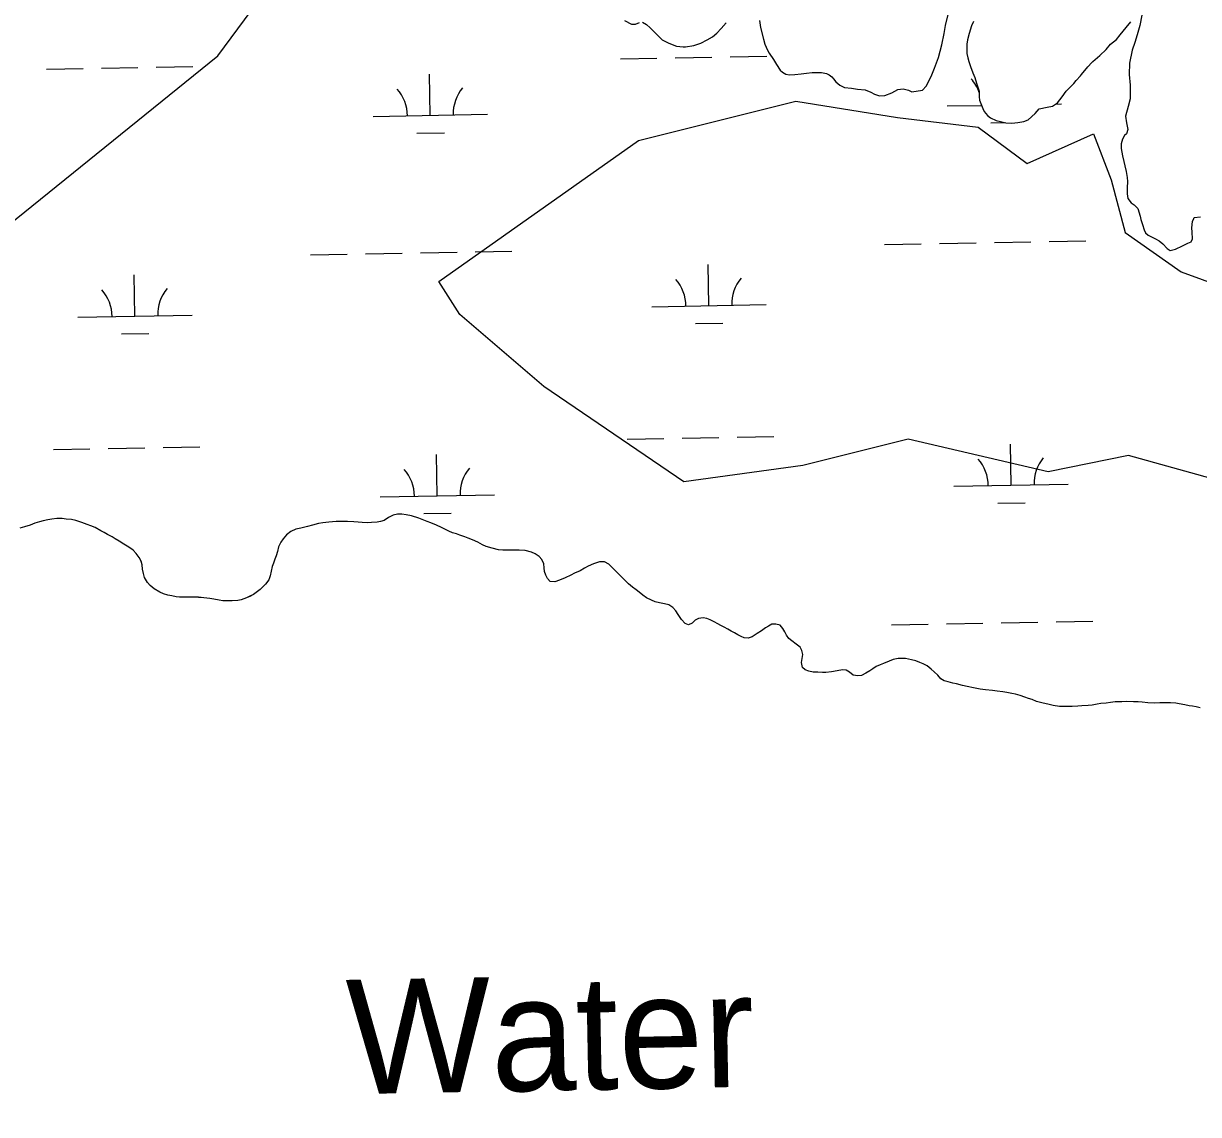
# Model space of a CAD drawing. Extents: x 3925854 to 3964121, y 224593 to 250589.
# Drawn here: x 3949789 to 3950817, y 238370 to 239324 of the extents above; entities that cross this region are included whole.
import ezdxf

# ---------------------------------------------------------------- set-up
doc = ezdxf.new("R2010")
doc.units = 0
for name, color, linetype in [('V-RIVR-IDEN', 7, 'Continuous'), ('V-SITE-VEGE', 7, 'Continuous'), ('V-TOPO-SHOR', 7, 'Continuous'), ('V-UTIL-LINE', 7, 'Continuous'), ('V-WETL-SWMP', 7, 'Continuous')]:
    doc.layers.add(name, color=color, linetype=linetype)

msp = doc.modelspace()

# ---------------------------------------------------------------- linework, layer by layer
at = {"layer": 'V-SITE-VEGE'}
msp.add_lwpolyline([(3950838.329, 238923.422), (3950755.682, 238946.387), (3950685.284, 238932.032), (3950562.846, 238960.739), (3950471.018, 238937.775), (3950366.947, 238923.422), (3950244.509, 239006.672), (3950171.048, 239069.828), (3950152.683, 239098.535), (3950327.154, 239221.976), (3950464.897, 239256.423), (3950553.663, 239242.071), (3950624.063, 239233.459), (3950666.918, 239201.881), (3950725.075, 239227.716), (3950740.379, 239187.526), (3950752.622, 239141.596), (3950801.598, 239107.144), (3950856.695, 239087.051)], dxfattribs=at)
at = {"layer": 'V-TOPO-SHOR'}
for points in [[(3950396.508, 238799.293), (3950393.417, 238800.839), (3950390.003, 238802.709), (3950386.833, 238803.932), (3950383.663, 238804.419), (3950379.597, 238804.016), (3950376.751, 238802.31), (3950374.23, 238799.953), (3950370.896, 238798.326), (3950368.051, 238799.547), (3950364.719, 238803.127), (3950361.794, 238807.518), (3950359.763, 238810.526), (3950357.325, 238813.455), (3950353.83, 238815.732), (3950350.01, 238816.791), (3950345.701, 238817.688), (3950341.798, 238818.421), (3950338.465, 238819.806), (3950334.32, 238822.083), (3950330.986, 238824.361), (3950327.736, 238826.882), (3950325.217, 238828.836), (3950321.965, 238831.357), (3950318.471, 238834.203), (3950316.275, 238836.399), (3950313.433, 238839.246), (3950310.262, 238842.418), (3950307.58, 238845.021), (3950304.491, 238848.273), (3950301.323, 238851.527), (3950297.34, 238853.399), (3950293.192, 238853.401), (3950287.908, 238851.695), (3950283.192, 238849.748), (3950280.02, 238847.96), (3950276.116, 238845.684), (3950271.238, 238843.491), (3950267.904, 238841.703), (3950263.187, 238839.43), (3950258.063, 238837.398), (3950253.998, 238836.1), (3950250.014, 238836.264), (3950247.495, 238838.867), (3950246.197, 238841.793), (3950244.976, 238844.966), (3950244.573, 238848.218), (3950244.411, 238851.632), (3950242.705, 238855.374), (3950240.348, 238858.056), (3950236.772, 238860.58), (3950233.522, 238862.044), (3950228.238, 238863.264), (3950222.708, 238863.674), (3950218.725, 238863.594), (3950213.765, 238863.514), (3950208.561, 238863.68), (3950204.659, 238864.008), (3950199.294, 238865.31), (3950194.01, 238866.775), (3950190.678, 238868.239), (3950186.612, 238870.518), (3950182.06, 238872.716), (3950178.24, 238874.098), (3950175.232, 238875.239), (3950170.925, 238876.703), (3950167.916, 238877.924), (3950164.582, 238878.739), (3950161.332, 238880.203), (3950157.836, 238882.155), (3950155.071, 238883.622), (3950150.439, 238885.573), (3950145.642, 238887.445), (3950142.392, 238888.668), (3950137.919, 238890.458), (3950135.074, 238891.517), (3950128.654, 238893.632), (3950124.019, 238894.691), (3950120.28, 238895.181), (3950116.376, 238895.262), (3950112.637, 238894.208), (3950108.651, 238892.34), (3950104.912, 238889.577), (3950101.739, 238888.602), (3950098.569, 238888.117), (3950093.609, 238887.793), (3950090.113, 238887.632), (3950085.478, 238887.795), (3950081.982, 238888.123), (3950078.163, 238888.369), (3950072.797, 238888.776), (3950067.105, 238888.617), (3950062.715, 238888.781), (3950056.292, 238888.133), (3950051.088, 238887.648), (3950047.428, 238886.837), (3950042.062, 238885.457), (3950037.915, 238884.238), (3950031.98, 238882.94), (3950027.589, 238882.047), (3950023.116, 238880.097)], [(3950023.116, 238880.097), (3950019.457, 238876.929), (3950016.446, 238873.515), (3950014.333, 238870.67), (3950012.461, 238866.687), (3950011.646, 238862.542), (3950010.261, 238858.802), (3950009.284, 238855.793), (3950008.066, 238852.379), (3950007.007, 238849.453), (3950006.11, 238845.308), (3950005.215, 238841.081), (3950003.83, 238837.667), (3950001.145, 238834.009), (3949998.788, 238831.57), (3949996.511, 238829.294), (3949993.013, 238826.532), (3949990.412, 238824.826), (3949987.483, 238823.281), (3949984.313, 238821.983), (3949979.838, 238820.277), (3949976.832, 238819.71), (3949971.871, 238819.222), (3949968.132, 238819.306), (3949963.823, 238819.47), (3949960.489, 238819.878), (3949955.856, 238820.693), (3949952.278, 238821.346), (3949947.156, 238822.079), (3949942.442, 238822.407), (3949939.269, 238822.407), (3949935.124, 238822.409), (3949931.059, 238822.411), (3949925.937, 238822.495), (3949922.846, 238822.739), (3949919.027, 238823.636), (3949915.531, 238824.369), (3949911.873, 238825.589), (3949908.621, 238826.892), (3949903.745, 238829.821), (3949900.087, 238832.829), (3949897.812, 238835.35), (3949895.374, 238839.661), (3949894.4, 238843.239), (3949893.589, 238847.061), (3949893.101, 238850.962), (3949892.372, 238853.891), (3949890.666, 238857.225), (3949888.065, 238860.803), (3949885.382, 238863.568), (3949881.401, 238866.334), (3949877.256, 238869.019), (3949873.029, 238871.54), (3949869.535, 238873.656), (3949866.934, 238875.202), (3949862.869, 238877.48), (3949860.024, 238879.026), (3949857.015, 238880.654), (3949851.975, 238883.339), (3949848.4, 238884.803), (3949845.067, 238886.024), (3949840.353, 238887.734), (3949835.067, 238889.606), (3949831.327, 238890.339), (3949826.695, 238890.829), (3949823.117, 238891.318), (3949818.644, 238891.32), (3949814.091, 238890.753), (3949810.759, 238890.185), (3949806.612, 238889.211), (3949803.36, 238888.561), (3949799.374, 238887.345), (3949795.147, 238885.639), (3949790.431, 238884.015), (3949786.202, 238882.796)], [(3950749.739, 238731.099), (3950744.047, 238730.937), (3950739.9, 238730.37), (3950736.242, 238729.964), (3950731.446, 238729.479), (3950728.274, 238728.993), (3950723.965, 238728.18), (3950720.307, 238727.859), (3950714.857, 238727.615), (3950711.361, 238727.212), (3950706.403, 238726.888), (3950703.069, 238727.052), (3950699.737, 238726.89), (3950695.264, 238726.974), (3950689.736, 238727.951), (3950685.102, 238728.93), (3950681.118, 238729.743), (3950675.265, 238731.371), (3950671.282, 238732.917), (3950668.112, 238733.976), (3950664.941, 238735.117), (3950660.958, 238736.42), (3950656.813, 238737.64), (3950653.722, 238738.373), (3950649.172, 238739.268), (3950645.756, 238739.84), (3950640.715, 238740.329), (3950636.732, 238740.819), (3950630.553, 238741.554), (3950625.919, 238742.043), (3950620.229, 238743.182), (3950614.702, 238744.487), (3950610.555, 238745.302), (3950605.271, 238746.686), (3950602.018, 238747.419), (3950598.035, 238748.64), (3950594.377, 238749.453), (3950591.451, 238751.081), (3950588.85, 238754.254), (3950585.843, 238757.182), (3950583.242, 238759.703), (3950579.667, 238762.468), (3950576.009, 238764.34), (3950573.164, 238765.481), (3950569.586, 238766.863), (3950566.011, 238767.84), (3950560.727, 238768.819), (3950557.472, 238768.901), (3950554.22, 238768.903), (3950549.749, 238768.01), (3950546.253, 238766.548), (3950541.293, 238764.598), (3950538.365, 238763.461), (3950534.869, 238761.837), (3950532.022, 238759.888), (3950529.501, 238758.1), (3950525.923, 238755.986), (3950522.181, 238754.118), (3950518.929, 238753.633), (3950514.866, 238754.364), (3950511.696, 238756.887), (3950508.769, 238758.595), (3950505.517, 238759.085), (3950500.8, 238758.192), (3950495.842, 238757.217), (3950491.125, 238756.814), (3950488.037, 238756.734), (3950484.052, 238756.818), (3950480.068, 238756.9), (3950476.085, 238757.797), (3950472.833, 238759.017), (3950470.557, 238761.131), (3950469.746, 238765.36), (3950470.236, 238768.856), (3950470.887, 238772.352), (3950470.076, 238776.009), (3950468.532, 238778.774), (3950465.12, 238781.541), (3950461.137, 238784.47), (3950458.779, 238786.34), (3950456.586, 238789.186), (3950455.124, 238792.195), (3950453.497, 238795.041), (3950450.978, 238798.05), (3950447.239, 238799.029), (3950443.825, 238798.867), (3950440.896, 238797.161), (3950438.213, 238795.617), (3950434.879, 238793.18), (3950430.976, 238790.743), (3950426.665, 238787.816), (3950423.089, 238786.761), (3950419.593, 238786.925), (3950416.828, 238788.146), (3950414.063, 238789.61), (3950411.057, 238791.318), (3950408.212, 238792.864), (3950405.286, 238794.573), (3950402.033, 238796.201), (3950399.271, 238797.747), (3950396.508, 238799.293)], [(3950818.275, 238725.704), (3950814.779, 238726.517), (3950811.691, 238727.089), (3950808.6, 238727.658), (3950804.942, 238728.473), (3950799.902, 238729.37), (3950796.894, 238729.778), (3950792.341, 238730.106), (3950787.463, 238730.026), (3950783.154, 238730.028), (3950778.357, 238729.784), (3950772.502, 238730.194), (3950767.626, 238730.603), (3950764.212, 238730.929), (3950759.903, 238731.095), (3950753.966, 238731.177), (3950749.739, 238731.099)]]:
    msp.add_lwpolyline(points, dxfattribs=at)
at = {"layer": 'V-UTIL-LINE'}
msp.add_lwpolyline([(3947189.215, 237056.732), (3949959.323, 239295.941), (3952383.619, 242569.796)], dxfattribs=at)
at = {"layer": 'V-WETL-SWMP'}
for p, q in [((3950407.349, 239295.107), (3950439.343, 239295.688)), ((3949809.539, 239284.237), (3949841.534, 239284.818)), ((3949857.531, 239285.109), (3949889.526, 239285.691)), ((3949905.524, 239285.982), (3949937.518, 239286.564)), ((3950311.364, 239293.361), (3950343.359, 239293.943)), ((3950359.357, 239294.234), (3950391.351, 239294.816)), ((3950145.172, 239243.902), (3950144.518, 239279.896)), ((3950692.028, 239253.845), (3950696.989, 239253.935)), ((3950095.18, 239242.993), (3950195.164, 239244.811)), ((3950597.005, 239252.117), (3950627.091, 239252.664)), ((3950635.28, 239237.38), (3950647.675, 239237.605)), ((3950133.455, 239228.255), (3950157.451, 239228.691)), ((3950542.354, 239131.033), (3950574.348, 239131.615)), ((3950590.346, 239131.905), (3950622.341, 239132.487)), ((3950638.338, 239132.778), (3950670.333, 239133.36)), ((3950686.33, 239133.651), (3950718.325, 239134.233)), ((3950040.529, 239121.908), (3950072.523, 239122.49)), ((3950088.521, 239122.781), (3950120.515, 239123.363)), ((3950136.513, 239123.653), (3950168.508, 239124.235)), ((3950184.505, 239124.526), (3950216.5, 239125.108)), ((3950388.71, 239077.489), (3950388.055, 239113.483)), ((3949886.885, 239068.364), (3949886.23, 239104.358)), ((3949836.893, 239067.455), (3949936.876, 239069.273)), ((3950338.718, 239076.58), (3950438.702, 239078.398)), ((3950376.992, 239061.842), (3950400.988, 239062.278)), ((3949875.167, 239052.717), (3949899.163, 239053.154)), ((3950317.412, 238960.741), (3950349.407, 238961.323)), ((3950365.405, 238961.614), (3950397.399, 238962.196)), ((3950413.397, 238962.487), (3950445.391, 238963.068)), ((3950653.045, 238920.406), (3950652.391, 238956.4)), ((3949815.587, 238951.617), (3949847.582, 238952.198)), ((3949863.58, 238952.489), (3949895.574, 238953.071)), ((3949911.572, 238953.362), (3949943.566, 238953.944)), ((3950151.22, 238911.282), (3950150.566, 238947.276)), ((3950603.054, 238919.497), (3950703.037, 238921.315)), ((3950101.228, 238910.373), (3950201.212, 238912.191)), ((3950641.328, 238904.76), (3950665.324, 238905.196)), ((3950139.503, 238895.635), (3950163.499, 238896.071)), ((3950548.402, 238798.413), (3950580.397, 238798.995)), ((3950596.394, 238799.285), (3950628.389, 238799.867)), ((3950644.386, 238800.158), (3950676.381, 238800.74)), ((3950692.378, 238801.031), (3950724.373, 238801.613))]:
    msp.add_line(p, q, dxfattribs=at)
for points in [[(3950314.818, 239326.73), (3950321.036, 239323.679), (3950324.573, 239323.555), (3950328.11, 239325.139)], [(3950432.862, 239326.804), (3950433.957, 239320.828), (3950436.514, 239310.584), (3950437.731, 239306.193), (3950439.924, 239301.07), (3950441.509, 239298.265), (3950445.165, 239292.897), (3950447.846, 239288.384), (3950451.015, 239283.505), (3950453.087, 239281.553), (3950456.013, 239279.845), (3950459.305, 239279.233), (3950463.94, 239279.719), (3950469.428, 239280.327), (3950474.062, 239280.691), (3950479.062, 239281.42), (3950483.086, 239281.419), (3950487.111, 239281.417), (3950491.622, 239280.44), (3950493.939, 239279.463), (3950496.255, 239277.511), (3950497.596, 239275.803), (3950499.79, 239273.363), (3950503.203, 239270.313), (3950507.227, 239268.238), (3950513.446, 239267.626), (3950518.567, 239266.892), (3950525.274, 239266.158), (3950530.273, 239264.205), (3950533.687, 239262.374), (3950537.955, 239261.031), (3950542.589, 239261.151), (3950548.809, 239263.587), (3950554.054, 239266.39), (3950558.567, 239267.242), (3950563.2, 239265.898), (3950566.248, 239264.556), (3950575.395, 239266.015), (3950578.811, 239269.307), (3950583.205, 239277.841), (3950586.012, 239285.279), (3950589.553, 239294.546), (3950592.362, 239305.52), (3950594.439, 239315.519), (3950595.662, 239322.591), (3950597.861, 239332.224)], [(3950620.053, 239326.118), (3950618.344, 239322.094), (3950616.39, 239315.51), (3950614.802, 239309.901), (3950614.191, 239306.243), (3950614.189, 239302.096), (3950614.432, 239298.072), (3950615.284, 239294.169), (3950616.014, 239290.876), (3950617.598, 239286.607), (3950619.547, 239280.997), (3950621.252, 239276.972), (3950622.835, 239271.971), (3950624.175, 239267.703)], [(3950624.175, 239267.703), (3950625.028, 239265.141), (3950625.149, 239263.068), (3950625.026, 239260.02), (3950625.39, 239257.337), (3950626.974, 239252.946), (3950628.192, 239250.019), (3950629.532, 239247.213), (3950632.458, 239243.919), (3950635.018, 239241.845), (3950639.895, 239239.282), (3950643.675, 239238.427), (3950648.431, 239237.45), (3950653.674, 239236.96), (3950658.918, 239237.567), (3950664.04, 239238.541), (3950667.821, 239239.881), (3950674.165, 239245.488), (3950677.459, 239249.511), (3950684.655, 239251.215), (3950689.289, 239251.945), (3950693.681, 239254.992), (3950697.585, 239260.234), (3950701.124, 239265.11), (3950705.271, 239269.011), (3950707.956, 239271.815), (3950709.908, 239274.375), (3950713.69, 239278.52), (3950714.422, 239279.739), (3950720.034, 239286.322), (3950723.45, 239290.101), (3950724.426, 239290.954), (3950730.526, 239296.317), (3950736.138, 239301.559), (3950740.042, 239306.191), (3950745.044, 239310.213), (3950748.338, 239314.358), (3950753.584, 239320.819), (3950757.733, 239325.818)], [(3950767.247, 239331.423), (3950765.658, 239322.4), (3950763.338, 239314.23), (3950761.14, 239307.524), (3950758.942, 239300.818), (3950756.62, 239289.477), (3950756.128, 239279.6), (3950757.222, 239270.331), (3950756.973, 239258.38), (3950755.385, 239251.552), (3950752.943, 239243.138), (3950753.794, 239237.284), (3950755.133, 239231.43), (3950753.79, 239227.894), (3950752.204, 239226.188), (3950750.374, 239223.018), (3950749.275, 239219.116), (3950749.273, 239214.848), (3950750.49, 239208.384), (3950753.655, 239194.724), (3950754.628, 239189.602), (3950754.749, 239185.944), (3950754.381, 239180.578), (3950754.378, 239175.212), (3950755.108, 239171.066), (3950758.034, 239167.528), (3950760.472, 239165.698), (3950763.885, 239162.404), (3950765.956, 239155.818), (3950766.564, 239152.891), (3950768.026, 239148.378), (3950769.365, 239143.744), (3950770.584, 239141.182), (3950772.778, 239139.23), (3950779.118, 239136.057), (3950782.41, 239134.226), (3950785.701, 239131.42), (3950789.48, 239127.516), (3950792.162, 239125.686), (3950796.675, 239126.781), (3950802.895, 239129.95), (3950807.652, 239132.265), (3950810.458, 239133.239), (3950811.678, 239135.921), (3950811.193, 239141.775), (3950810.95, 239145.678), (3950811.684, 239151.165), (3950812.661, 239153.848), (3950813.149, 239154.457), (3950818.637, 239155.308)], [(3950330.671, 239325.504), (3950334.084, 239323.429), (3950337.498, 239320.379), (3950341.398, 239316.475), (3950345.177, 239312.572), (3950347.981, 239310.009), (3950353.833, 239307.08), (3950360.417, 239304.517), (3950366.149, 239303.905), (3950368.222, 239303.904), (3950375.539, 239304.998), (3950381.759, 239307.191), (3950387.126, 239309.871), (3950392.005, 239312.552), (3950395.787, 239315.721)], [(3950395.787, 239315.721), (3950399.569, 239319.744), (3950403.717, 239324.742)], [(3950244.572, 238848.218), (3950244.411, 238851.632), (3950242.705, 238855.373), (3950240.348, 238858.057), (3950236.772, 238860.579), (3950233.521, 238862.044), (3950228.237, 238863.265), (3950222.708, 238863.674), (3950218.724, 238863.594), (3950213.765, 238863.515), (3950208.561, 238863.68), (3950204.659, 238864.007), (3950199.294, 238865.31), (3950194.01, 238866.775), (3950190.677, 238868.24), (3950186.613, 238870.518), (3950182.06, 238872.715), (3950178.24, 238874.099), (3950175.232, 238875.239), (3950170.924, 238876.704), (3950167.916, 238877.925), (3950164.583, 238878.739), (3950161.331, 238880.204), (3950157.836, 238882.156), (3950155.072, 238883.621), (3950150.439, 238885.574), (3950145.643, 238887.446), (3950142.391, 238888.667), (3950137.92, 238890.457), (3950135.075, 238891.516), (3950128.653, 238893.632), (3950124.019, 238894.691), (3950120.28, 238895.18), (3950116.377, 238895.263), (3950112.637, 238894.208), (3950108.652, 238892.339), (3950104.911, 238889.577), (3950101.74, 238888.602), (3950098.569, 238888.116), (3950093.609, 238887.793), (3950090.113, 238887.631), (3950085.479, 238887.796), (3950081.983, 238888.123), (3950078.162, 238888.368), (3950072.796, 238888.777), (3950067.105, 238888.616), (3950062.715, 238888.781), (3950056.292, 238888.133), (3950051.088, 238887.647), (3950047.429, 238886.836), (3950042.063, 238885.456), (3950037.916, 238884.238), (3950031.98, 238882.94), (3950027.589, 238882.047), (3950023.117, 238880.098), (3950019.457, 238876.928), (3950016.447, 238873.515), (3950014.332, 238870.67), (3950012.461, 238866.687), (3950011.646, 238862.541), (3950010.262, 238858.802), (3950009.285, 238855.794), (3950008.065, 238852.38), (3950007.006, 238849.453), (3950006.11, 238845.307), (3950005.214, 238841.08), (3950003.831, 238837.666), (3950001.146, 238834.008), (3949998.788, 238831.57), (3949996.51, 238829.294), (3949993.013, 238826.532), (3949990.411, 238824.825), (3949987.483, 238823.282), (3949984.312, 238821.982), (3949979.839, 238820.277), (3949976.831, 238819.709), (3949971.871, 238819.223), (3949968.131, 238819.306), (3949963.822, 238819.47), (3949960.489, 238819.878), (3949955.855, 238820.693), (3949952.278, 238821.345), (3949947.156, 238822.079), (3949942.441, 238822.406), (3949939.27, 238822.407), (3949935.124, 238822.409), (3949931.059, 238822.411), (3949925.937, 238822.494), (3949922.847, 238822.739), (3949919.026, 238823.635), (3949915.531, 238824.368), (3949911.873, 238825.589), (3949908.621, 238826.891), (3949903.744, 238829.82), (3949900.087, 238832.83), (3949897.811, 238835.351), (3949895.374, 238839.661), (3949894.4, 238843.239), (3949893.588, 238847.061), (3949893.102, 238850.963), (3949892.372, 238853.89)], [(3949892.372, 238853.89), (3949890.666, 238857.225), (3949888.065, 238860.803), (3949885.383, 238863.568), (3949881.401, 238866.334), (3949877.255, 238869.019), (3949873.029, 238871.541), (3949869.534, 238873.656), (3949866.933, 238875.202), (3949862.868, 238877.48), (3949860.023, 238879.026), (3949857.016, 238880.654), (3949851.976, 238883.339), (3949848.399, 238884.803), (3949845.067, 238886.024), (3949840.352, 238887.734), (3949835.068, 238889.606), (3949831.328, 238890.339), (3949826.694, 238890.829), (3949823.117, 238891.318), (3949818.645, 238891.32), (3949814.092, 238890.753), (3949810.759, 238890.185), (3949806.612, 238889.211), (3949803.359, 238888.562), (3949799.375, 238887.344), (3949795.147, 238885.638), (3949790.43, 238884.014), (3949786.202, 238882.796)], [(3950560.726, 238768.818), (3950557.473, 238768.901), (3950554.221, 238768.902), (3950549.749, 238768.01), (3950546.253, 238766.548), (3950541.293, 238764.598), (3950538.365, 238763.461), (3950534.868, 238761.837), (3950532.022, 238759.887), (3950529.501, 238758.099), (3950525.923, 238755.987), (3950522.182, 238754.118), (3950518.93, 238753.632), (3950514.865, 238754.365), (3950511.695, 238756.887), (3950508.769, 238758.595), (3950505.517, 238759.084), (3950500.801, 238758.192), (3950495.841, 238757.218), (3950491.126, 238756.814), (3950488.036, 238756.734), (3950484.052, 238756.817), (3950480.068, 238756.9), (3950476.085, 238757.796), (3950472.833, 238759.017), (3950470.558, 238761.131), (3950469.747, 238765.359), (3950470.236, 238768.855), (3950470.888, 238772.351), (3950470.076, 238776.01), (3950468.532, 238778.775), (3950465.119, 238781.541), (3950461.136, 238784.469), (3950458.779, 238786.34), (3950456.585, 238789.186), (3950455.123, 238792.195), (3950453.498, 238795.042), (3950450.979, 238798.051), (3950447.239, 238799.028), (3950443.825, 238798.867), (3950440.897, 238797.161), (3950438.213, 238795.617), (3950434.879, 238793.179), (3950430.976, 238790.742), (3950426.665, 238787.817), (3950423.088, 238786.761), (3950419.592, 238786.925), (3950416.828, 238788.146), (3950414.064, 238789.61), (3950411.057, 238791.319), (3950408.212, 238792.865), (3950405.285, 238794.573), (3950402.034, 238796.201), (3950399.27, 238797.747), (3950396.507, 238799.293), (3950393.418, 238800.839), (3950390.004, 238802.71), (3950386.834, 238803.931), (3950383.663, 238804.42), (3950379.598, 238804.015), (3950376.751, 238802.309), (3950374.23, 238799.952), (3950370.896, 238798.327), (3950368.051, 238799.548), (3950364.719, 238803.127), (3950361.794, 238807.518), (3950359.763, 238810.527), (3950357.325, 238813.455), (3950353.83, 238815.733), (3950350.009, 238816.792), (3950345.7, 238817.688), (3950341.798, 238818.421), (3950338.465, 238819.805), (3950334.32, 238822.083), (3950330.987, 238824.361), (3950327.736, 238826.882), (3950325.216, 238828.835), (3950321.965, 238831.356), (3950318.471, 238834.203), (3950316.276, 238836.399), (3950313.432, 238839.246), (3950310.262, 238842.418), (3950307.58, 238845.021), (3950304.492, 238848.274), (3950301.323, 238851.528), (3950297.34, 238853.399), (3950293.193, 238853.401), (3950287.908, 238851.696), (3950283.192, 238849.747), (3950280.02, 238847.959), (3950276.117, 238845.684), (3950271.238, 238843.491), (3950267.903, 238841.704), (3950263.187, 238839.429), (3950258.064, 238837.399), (3950253.998, 238836.1), (3950250.015, 238836.264), (3950247.495, 238838.867), (3950246.196, 238841.794), (3950244.977, 238844.965), (3950244.572, 238848.218)], [(3950818.275, 238725.704), (3950814.779, 238726.518), (3950811.69, 238727.088), (3950808.6, 238727.659), (3950804.942, 238728.473), (3950799.902, 238729.37), (3950796.894, 238729.778), (3950792.341, 238730.105), (3950787.463, 238730.025), (3950783.154, 238730.027), (3950778.357, 238729.785), (3950772.503, 238730.194), (3950767.625, 238730.603), (3950764.211, 238730.929), (3950759.902, 238731.094), (3950753.966, 238731.177), (3950749.739, 238731.098), (3950744.047, 238730.937), (3950739.901, 238730.37), (3950736.242, 238729.965), (3950731.445, 238729.479), (3950728.274, 238728.993), (3950723.965, 238728.181), (3950720.306, 238727.858), (3950714.858, 238727.616), (3950711.362, 238727.211), (3950706.403, 238726.888), (3950703.069, 238727.052), (3950699.736, 238726.89), (3950695.264, 238726.974), (3950689.736, 238727.951), (3950685.102, 238728.929), (3950681.119, 238729.744), (3950675.266, 238731.372), (3950671.282, 238732.918), (3950668.112, 238733.977), (3950664.942, 238735.116), (3950660.958, 238736.419), (3950656.813, 238737.64), (3950653.723, 238738.373), (3950649.171, 238739.269), (3950645.756, 238739.84), (3950640.716, 238740.33), (3950636.732, 238740.819), (3950630.553, 238741.553), (3950625.919, 238742.043), (3950620.229, 238743.183), (3950614.701, 238744.487), (3950610.554, 238745.301), (3950605.27, 238746.686), (3950602.019, 238747.419), (3950598.035, 238748.64), (3950594.377, 238749.454), (3950591.451, 238751.082), (3950588.85, 238754.253), (3950585.843, 238757.182), (3950583.243, 238759.703), (3950579.666, 238762.469), (3950576.009, 238764.34), (3950573.164, 238765.48), (3950569.587, 238766.863), (3950566.01, 238767.84), (3950560.726, 238768.818)]]:
    msp.add_lwpolyline(points, dxfattribs=at)
for centre, start, end in [((3950591.755, 239252.497), 18.906803, 41.813537), ((3950089.93, 239243.372), 0.269879, 41.813537), ((3950200.397, 239245.381), 140.269876, 181.813534), ((3950591.755, 239252.497), 0.269879, 0.632891), ((3950333.467, 239076.959), 0.269879, 41.813537), ((3950443.935, 239078.968), 140.269876, 181.813534), ((3949831.642, 239067.834), 0.269879, 41.813537), ((3949942.11, 239069.843), 140.269876, 181.813534), ((3950206.445, 238912.761), 140.269876, 181.813534), ((3950597.803, 238919.877), 0.269879, 41.813537), ((3950708.27, 238921.885), 140.269876, 181.813534), ((3950095.978, 238910.752), 0.269879, 41.813537)]:
    msp.add_arc(centre, 35.246, start, end, dxfattribs=at)

# ---------------------------------------------------------------- texts
at = {"layer": 'V-RIVR-IDEN'}
msp.add_text('Water', height=99.9998, rotation=1.067956, dxfattribs=at).set_placement((3950072.636, 238387.845))

doc.saveas('drawing.dxf')
